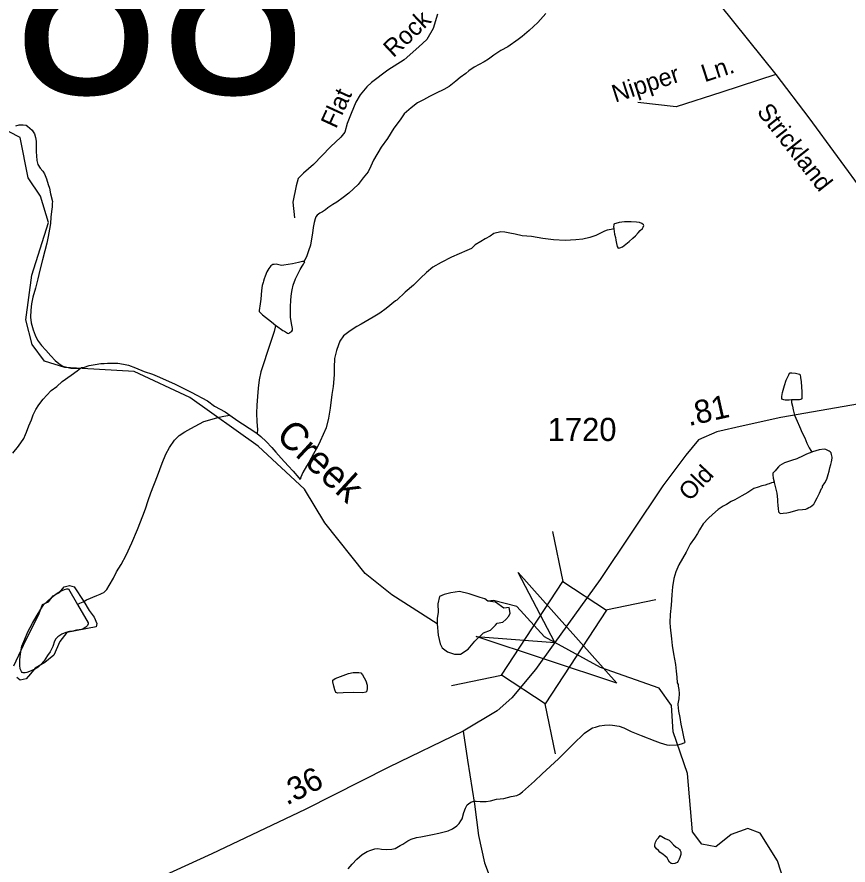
# Model space of a CAD drawing. Extents: x 2126262 to 2293712, y 749403 to 919119.
# Drawn here: x 2197330 to 2201819, y 798085 to 802665 of the extents above; entities that cross this region are included whole.
import ezdxf

# ---------------------------------------------------------------- set-up
doc = ezdxf.new("R2010")
doc.units = 0
for name, color, linetype in [('Exist Hydrographic Creek Single Shore', 7, 'Continuous'), ('Exist Hydrographic Creek Single Shore Label', 7, 'Continuous'), ('Exist Hydrographic Misc Water Feature', 7, 'Continuous'), ('Exist Hydrographic Pond Under 1500 Sq Ft', 7, 'Continuous'), ('Exist Road Non-System Type 51', 7, 'Continuous'), ('Exist Road Non-System Type 51 Label', 7, 'Continuous'), ('Exist Road Secondary Mileage Hundredths English Label', 7, 'Continuous'), ('Exist Road Secondary Structure Standard Bridge Attributed CELL', 7, 'Continuous'), ('Exist Road Secondary Structure Standard Bridge CELL', 7, 'Continuous'), ('Exist Road Secondary Structure Standard Bridge Number Label', 7, 'Continuous'), ('Exist Road Secondary Type 51 Attributed', 7, 'Continuous'), ('Exist Road Secondary Type 51 Label', 7, 'Continuous'), ('Exist Road Secondary Type 51 Number Label', 7, 'Continuous')]:
    doc.layers.add(name, color=color, linetype=linetype)

msp = doc.modelspace()

# ---------------------------------------------------------------- linework, layer by layer
at = {"layer": 'Exist Hydrographic Creek Single Shore'}
for points in [[(2199600.5, 799386.7), (2199354.4, 799544.4), (2199211.5, 799658.9), (2198993.5, 799932.4), (2198883.4, 800115), (2198632.4, 800346.6), (2198264.5, 800610), (2197963.5, 800750.7), (2197588.5, 800771.6), (2197479.4, 800806.6), (2197412.6, 800896.5), (2197378.5, 801028.5), (2197409.5, 801270.6), (2197499.5, 801554.1), (2197456.4, 801696.1), (2197389.6, 801795.9), (2197346.5, 802013.3), (2197287.5, 802044), (2197071.6, 801976.3), (2196846.4, 802033.4)], [(2201472.4, 798001.6), (2201438.5, 798107.3), (2201345.4, 798256.8), (2201278.4, 798281.2), (2201187.5, 798250.2), (2201104.5, 798183.1), (2201029.4, 798197.7), (2200979.4, 798264.4), (2200951.5, 798579.8), (2200875.5, 798804.5), (2200866.4, 798945.7), (2200799.4, 799039), (2200481.6, 799150.5), (2200235.9, 799286.7), (2200180.5, 799317.4), (2200029.4, 799481.3), (2199904.5, 799513.4), (2199874.1, 799508.9)]]:
    msp.add_lwpolyline(points, dxfattribs=at)
at = {"layer": 'Exist Hydrographic Misc Water Feature'}
for points in [[(2200186.5, 802682.7), (2200142.8, 802634.3), (2200097.3, 802592.1), (2200059.6, 802559.9), (2200037.4, 802543.7), (2199981.7, 802503.3), (2199943.9, 802483), (2199906.2, 802458.8), (2199876.3, 802436.6), (2199854.5, 802422.5), (2199800.4, 802394.1), (2199770.7, 802373.9), (2199754.7, 802359.8), (2199724.9, 802337.6), (2199701.1, 802317.5), (2199665.5, 802289.2), (2199635.5, 802273), (2199593.7, 802252.7), (2199557.8, 802234.4), (2199526, 802216.3), (2199494, 802200), (2199460.2, 802173.8), (2199422.5, 802141.6), (2199400.7, 802109.5), (2199365.1, 802063.2), (2199331.4, 802009), (2199297.8, 801960.7), (2199256.2, 801890.5), (2199242.4, 801858.5), (2199226.7, 801828.3), (2199201, 801796.1), (2199173.1, 801760), (2199123.5, 801713.7), (2199091.7, 801689.5), (2199057.9, 801665.2), (2199036, 801651.1), (2199009.9, 801632.9), (2198996.2, 801622.8), (2198980.2, 801612.7), (2198966.2, 801604.6), (2198952.5, 801594.5), (2198944.5, 801584.4), (2198940.4, 801574.4), (2198934.7, 801554.4), (2198930.8, 801528.4), (2198927.1, 801496.4), (2198919.3, 801456.3), (2198915.4, 801432.3), (2198905.7, 801402.2), (2198895.9, 801374.2), (2198886.1, 801354.2), (2198878.3, 801344.1)], [(2197323.8, 802077.1), (2197341.4, 802081.3), (2197363.6, 802081.4), (2197379.5, 802079.5), (2197387.7, 802075.6), (2197399.6, 802063.7), (2197411.7, 802053.7), (2197417.7, 802043.8), (2197424, 802033.8), (2197430, 802013.9), (2197434.3, 801993.9), (2197434.5, 801957.9), (2197434.5, 801935.9), (2197434.7, 801913.9), (2197437, 801890), (2197442.9, 801868), (2197455.2, 801848.1), (2197469.2, 801832.2), (2197479.2, 801818.3), (2197489.5, 801790.4), (2197497.7, 801760.4), (2197506.1, 801740.5), (2197512, 801708.6), (2197522.5, 801668.6), (2197520.4, 801656.6), (2197520.4, 801638.6), (2197516.7, 801614.6), (2197513, 801582.6), (2197511.2, 801548.6), (2197505.4, 801518.6), (2197497.7, 801478.6), (2197491.9, 801442.5), (2197480.2, 801402.4), (2197468.5, 801352.4), (2197453, 801296.3), (2197443.3, 801250.2), (2197429.8, 801200.2), (2197416, 801152.1), (2197408.3, 801116), (2197404.6, 801082), (2197402.7, 801044.1), (2197407, 801012.1), (2197417.3, 800974.1), (2197427.5, 800946.3), (2197441.5, 800918.3), (2197461.8, 800890.5), (2197486, 800864.7), (2197512.2, 800834.9), (2197536.2, 800809.1), (2197556.5, 800793.2), (2197578.4, 800779.3), (2197598.5, 800773.5), (2197620.5, 800767.6), (2197638.5, 800767.8), (2197672.4, 800767.4), (2197678.5, 800772)], [(2200554.2, 801519.6), (2200558.5, 801491.6), (2200562.8, 801473.6), (2200564.6, 801459.7), (2200568.9, 801441.7), (2200573, 801425.7), (2200576.9, 801415.8), (2200587, 801417.8), (2200600.9, 801424), (2200619, 801438), (2200636.8, 801452.2), (2200656.7, 801470.3), (2200670.4, 801482.4), (2200686.4, 801498.5), (2200696.5, 801510.6), (2200708.2, 801522.7), (2200712.3, 801528.7), (2200716.2, 801538.7), (2200714.3, 801542.6), (2200705.9, 801548.6), (2200692, 801554.5), (2200676, 801556.4), (2200647.9, 801558.2), (2200630, 801558.1), (2200612, 801558), (2200583.9, 801553.8), (2200564.2, 801549.7), (2200558.3, 801547.6), (2200554.2, 801545.6), (2200554.2, 801539.6), (2200552.3, 801533.6), (2200554.2, 801519.6)], [(2200554.2, 801519.6), (2200540.4, 801517.5), (2200518.5, 801513.3), (2200504.5, 801507.2), (2200482.4, 801497.1), (2200456.8, 801484.9), (2200424.8, 801472.7), (2200386.6, 801464.5), (2200348.7, 801460.2), (2200290.9, 801457.8), (2200228.9, 801461.3), (2200170.7, 801469), (2200108.8, 801478.5), (2200058.8, 801482.2), (2200020.8, 801491.9), (2199992.7, 801497.7), (2199964.6, 801501.5), (2199944.7, 801503.4), (2199906.8, 801495.1), (2199886.7, 801481), (2199859, 801466.8), (2199835, 801452.6), (2199805.3, 801434.5), (2199785.2, 801414.3), (2199759.4, 801404.1), (2199719.4, 801385.9), (2199677.8, 801367.6), (2199622, 801339.2), (2199576.1, 801312.9), (2199542.2, 801284.7), (2199510.4, 801254.4), (2199472.7, 801216.2), (2199427, 801178), (2199381.5, 801135.6), (2199375.5, 801131.6), (2199323.6, 801089.3), (2199290, 801065), (2199253.9, 801042.8), (2199190.2, 801006.4), (2199166.4, 800992.2), (2199130.7, 800969.9), (2199094.8, 800941.7), (2199074.9, 800913.5), (2199067.1, 800893.6), (2199055.4, 800863.5), (2199045.8, 800819.4), (2199044, 800771.4), (2199044.2, 800731.5), (2199038.6, 800669.4), (2199031, 800625.4), (2199021.4, 800551.3), (2199012, 800497.3), (2199000.3, 800445.3), (2198968.7, 800373.1), (2198952.9, 800342.9), (2198931.2, 800304.8), (2198907.4, 800258.7), (2198893.7, 800238.6), (2198874, 800204.4), (2198864.1, 800178.4), (2198860.2, 800166.4)], [(2198878.3, 801344.1), (2198872.3, 801344.1), (2198850.2, 801337.9), (2198818.2, 801331.7), (2198772.3, 801323.4), (2198758.3, 801323.2), (2198730.2, 801329.1), (2198720.2, 801327), (2198712.2, 801326.9), (2198702.1, 801320.9), (2198690.4, 801306.8), (2198680.4, 801288.7), (2198670.8, 801264.7), (2198664.8, 801250.7), (2198660.9, 801238.6), (2198659.1, 801230.6), (2198655, 801214.6), (2198651.3, 801186.6), (2198647.8, 801140.6), (2198643.7, 801114.6), (2198638, 801078.5), (2198638, 801074.5), (2198656.2, 801056.6), (2198704.4, 801019), (2198728.4, 800999.2)], [(2198728.4, 800999.2), (2198732.5, 800997.2), (2198766.7, 800971.4), (2198774.7, 800967.5), (2198790.7, 800957.6), (2198798.7, 800955.7), (2198804.7, 800959.7), (2198814.7, 800967.7), (2198818.8, 800973.8), (2198818.8, 800981.8), (2198812.4, 801009.8), (2198808.1, 801043.7), (2198807.7, 801097.7), (2198809.4, 801137.7), (2198813.3, 801171.7), (2198817.2, 801191.7), (2198822.9, 801215.7), (2198834.8, 801249.8), (2198850.4, 801281.9), (2198860.4, 801300), (2198870.3, 801318.1), (2198878.3, 801330.1), (2198882.2, 801336.1), (2198884.2, 801342.2), (2198878.3, 801344.1)], [(2198728.4, 800999.2), (2198724.7, 800989.1), (2198718.7, 800965.1), (2198697.2, 800901), (2198681.4, 800852.9), (2198664, 800796.8), (2198648.2, 800748.7), (2198638.8, 800704.6), (2198633, 800660.6), (2198629.1, 800614.6), (2198625.4, 800568.6), (2198624, 800524.6), (2198626.3, 800478.6), (2198628.5, 800436.7), (2198626.7, 800414.7)], [(2197307.8, 800309.6), (2197337.5, 800345.8), (2197367.2, 800388), (2197376.9, 800410), (2197381, 800422.1), (2197394.7, 800456.2), (2197408.5, 800488.2), (2197418.3, 800516.3), (2197432.2, 800544.4), (2197448, 800570.5), (2197471.8, 800600.7), (2197491.5, 800622.8), (2197515.5, 800646.9), (2197545.2, 800669.1), (2197575, 800695.3), (2197622.7, 800729.6), (2197654.7, 800753.9), (2197672.4, 800767.4), (2197678.5, 800772)], [(2197678.5, 800772), (2197694.5, 800774.1), (2197720.5, 800782.3), (2197752.1, 800788.5), (2197782.3, 800792.7), (2197800.3, 800792.9), (2197818.2, 800795), (2197842.1, 800795.1), (2197874.1, 800795.4), (2197906.1, 800789.5), (2197932.2, 800783.7), (2197970.5, 800770.1), (2198016.4, 800750.4), (2198062.8, 800734.7), (2198100.7, 800719), (2198185, 800681.5), (2198230.9, 800657.8), (2198271.3, 800638.1), (2198359.5, 800590.7), (2198397.6, 800563.1), (2198454, 800531.4), (2198480.1, 800513.6)], [(2201514.4, 800596.5), (2201500.5, 800594.4), (2201486.5, 800594.3), (2201480.4, 800594.3), (2201472.4, 800596.2), (2201462.1, 800600.2), (2201462.1, 800606.2), (2201462.1, 800614.2), (2201466, 800636.2), (2201475.7, 800674.2), (2201485.7, 800702.3), (2201493.5, 800720.3), (2201499.5, 800732.3), (2201503.6, 800740.4), (2201507.4, 800742.4), (2201515.2, 800742.5), (2201535.5, 800740.6), (2201549.5, 800736.7), (2201557.5, 800734.8), (2201561.4, 800732.8), (2201563.4, 800716.8), (2201565.7, 800694.9), (2201567.9, 800666.8), (2201570, 800640.9), (2201570.2, 800620.9), (2201570.2, 800606.9), (2201570.2, 800602.9), (2201564.2, 800598.8), (2201556.3, 800596.8), (2201550.3, 800596.8), (2201526.3, 800596.6), (2201514.4, 800596.5)], [(2201514.4, 800596.5), (2201514.4, 800582.5), (2201518.5, 800562.5), (2201522.6, 800542.6), (2201531, 800514.7), (2201545.2, 800480.8), (2201557.3, 800452.8), (2201571.4, 800419), (2201585.8, 800391.1), (2201596, 800363.1), (2201610.2, 800337.3), (2201618.2, 800323.4), (2201624.1, 800313.4)], [(2197657.2, 799492.3), (2197669.3, 799498.3), (2197687.1, 799506.5), (2197705.2, 799516.6), (2197760.9, 799541), (2197779, 799547.1), (2197790.7, 799553.2), (2197798.7, 799557.2), (2197814.7, 799573.3), (2197828.4, 799593.4), (2197852.2, 799633.6), (2197868, 799667.7), (2197893.6, 799707.8), (2197919.4, 799758), (2197951, 799824.2), (2197980.6, 799896.3), (2198009.9, 799970.6), (2198023.6, 800008.7), (2198039.2, 800052.7), (2198052.9, 800094.8), (2198088.4, 800187), (2198114, 800255.2), (2198133.5, 800303.3), (2198153.2, 800339.4), (2198180.9, 800379.6), (2198206.7, 800403.8), (2198236.7, 800424), (2198268.4, 800442.2), (2198340.2, 800480.7), (2198422, 800503.2), (2198447.9, 800509.4), (2198480.1, 800513.6)], [(2198480.1, 800513.6), (2198522.3, 800483.9), (2198548.1, 800468.1), (2198584.4, 800444.4), (2198620.5, 800420.6), (2198626.7, 800414.7)], [(2198626.7, 800414.7), (2198646.8, 800398.8), (2198676.9, 800371), (2198707.3, 800339.2), (2198729.2, 800313.4), (2198757.5, 800281.6), (2198795.6, 800239.8), (2198821.9, 800212.1), (2198852.2, 800176.3), (2198860.2, 800166.4)], [(2201624.1, 800313.4), (2201594.2, 800303.2), (2201576.6, 800295), (2201542.5, 800278.9), (2201514.6, 800268.7), (2201476.7, 800256.4), (2201450.6, 800242.2), (2201443.1, 800234.2), (2201433, 800222.1), (2201425, 800214), (2201417, 800204), (2201413.1, 800200), (2201413.1, 800192), (2201415.2, 800174), (2201419.5, 800154), (2201419.5, 800150)], [(2201419.5, 800150), (2201425.6, 800128.1), (2201434, 800092.2), (2201437.9, 800058.1), (2201438.1, 800048.1), (2201440.2, 800026.2), (2201442.4, 800010.2), (2201444.5, 799992.2), (2201452.7, 799982.3), (2201468.5, 799984.4), (2201488.4, 799986.5), (2201498.4, 799988.6), (2201506.4, 799990.7), (2201550.5, 800003), (2201572.5, 800005.1), (2201590.5, 800007.2), (2201598.5, 800009.3), (2201608.1, 800015.3), (2201616.1, 800019.4), (2201634.2, 800033.5), (2201640.1, 800043.6), (2201652, 800067.7), (2201665.7, 800093.7), (2201675.4, 800117.8), (2201681.5, 800123.8), (2201681.5, 800129.8), (2201693.4, 800147.9), (2201705.1, 800168), (2201712.9, 800194), (2201717, 800212), (2201720.7, 800230.1), (2201726.6, 800248.1), (2201730.5, 800262.1), (2201734.4, 800282.1), (2201734.4, 800288.1), (2201732.4, 800294.1), (2201730.1, 800302.1), (2201728.3, 800310.1), (2201722.1, 800316), (2201718.2, 800320), (2201710.2, 800324), (2201700.2, 800327.9), (2201690.2, 800329.8), (2201664.1, 800327.7), (2201628.2, 800315.4), (2201624.1, 800313.4)], [(2201419.5, 800150), (2201415.4, 800149.9), (2201405.5, 800147.9), (2201393.4, 800143.8), (2201385.4, 800141.8), (2201371.5, 800135.7), (2201353.7, 800131.6), (2201333.8, 800125.4), (2201309.8, 800117.3), (2201293.8, 800107.1), (2201278, 800097), (2201262, 800086.9), (2201246, 800078.8), (2201208.3, 800056.6), (2201188.2, 800048.4), (2201162.6, 800032.3), (2201144.5, 800022.1), (2201118.5, 800003.9), (2201086.7, 799977.7), (2201064.9, 799957.6), (2201037.3, 799927.5), (2201017.4, 799895.3), (2201005.5, 799875.3), (2200989.7, 799849.1), (2200965.9, 799817), (2200944.2, 799774.9), (2200924.5, 799740.8), (2200904.8, 799706.6), (2200889, 799668.5), (2200879.2, 799632.4), (2200871.4, 799586.5), (2200867.7, 799544.4), (2200864.2, 799488.4), (2200858.5, 799438.4), (2200857, 799394.4), (2200858.9, 799368.4), (2200865.4, 799306.5), (2200869.7, 799270.5), (2200875.9, 799224.6), (2200886.6, 799166.7), (2200890.7, 799130.7), (2200895, 799098.7), (2200897, 799068.7), (2200901.1, 799058.8)], [(2197657.2, 799492.3), (2197714, 799392.7), (2197714, 799386.7), (2197711.9, 799378.7), (2197702.3, 799368.6), (2197688.1, 799360.5), (2197678.3, 799356.5), (2197666.2, 799354.4), (2197652.3, 799352.3), (2197632.2, 799348.2), (2197614.1, 799346), (2197594.4, 799339.9), (2197572.5, 799331.8), (2197550.6, 799317.6), (2197540.7, 799305.5), (2197532.7, 799293.5), (2197522.9, 799265.4), (2197509.1, 799235.4), (2197495.2, 799215.3), (2197477.6, 799187.2), (2197459.7, 799167), (2197443.7, 799152.9), (2197425.7, 799142.8), (2197398, 799130.6), (2197384.1, 799124.5), (2197374, 799122.5), (2197364, 799122.4), (2197358, 799124.3), (2197353.9, 799130.3), (2197347.8, 799144.3), (2197345.7, 799162.2), (2197345.5, 799192.2), (2197349.2, 799224.3), (2197357, 799266.3), (2197372.8, 799304.4), (2197388.4, 799344.5), (2197414, 799390.7), (2197433.7, 799424.8), (2197459.5, 799466.9), (2197475.5, 799491.1), (2197515.3, 799527.3), (2197540.9, 799549.5), (2197556.9, 799557.6), (2197574.8, 799567.7), (2197586.6, 799571.8), (2197598.7, 799575.8), (2197608.8, 799575.9), (2197657.2, 799492.3)], [(2200901.1, 799058.8), (2200901.1, 799050.8), (2200905.2, 799032.8), (2200907.5, 799010.9), (2200905.6, 798982.9), (2200899.9, 798954.8), (2200899.9, 798950.8), (2200904.2, 798914.9), (2200910.5, 798880.9), (2200916.7, 798845), (2200922.6, 798813), (2200931, 798777.1), (2200937.2, 798747.2)], [(2199118.8, 798064.9), (2199140.5, 798089), (2199166.2, 798117.1), (2199194.1, 798141.3), (2199221.9, 798157.5), (2199242, 798165.6), (2199263.8, 798171.8), (2199279.8, 798173.9), (2199299.7, 798170.1), (2199327.7, 798168.2), (2199355.6, 798170.5), (2199373.7, 798174.5), (2199399.7, 798190.7), (2199413.7, 798196.9), (2199441.5, 798215), (2199459.4, 798225.2), (2199489.1, 798233.4), (2199511.3, 798237.5), (2199575.2, 798249.9), (2199609.3, 798256.2), (2199658.9, 798268.5), (2199682.9, 798280.7), (2199706.7, 798296.8), (2199718.8, 798308.9), (2199728.6, 798323), (2199734.4, 798335), (2199744.2, 798369.1), (2199752.2, 798391.1), (2199762, 798409.1), (2199770, 798415.2), (2199781.9, 798423.3), (2199797.9, 798429.4), (2199810, 798429.5), (2199832, 798427.7), (2199864, 798427.9), (2199887.7, 798432.1), (2199919.7, 798440.2), (2199959.7, 798444.6), (2199999.7, 798454.8), (2200029.4, 798461), (2200045.4, 798467.1), (2200061.4, 798479.2), (2200093.2, 798509.4), (2200125, 798537.6), (2200166.6, 798577.9), (2200256.2, 798658.5), (2200288, 798690.7), (2200323.7, 798726.9), (2200351.4, 798753.1), (2200377.2, 798779.3), (2200395.2, 798797.4), (2200419, 798813.6), (2200438.9, 798825.7), (2200454.9, 798829.8), (2200476.7, 798835.9), (2200504.7, 798840.1), (2200528.7, 798842.3), (2200546.8, 798840.4), (2200582.7, 798834.7), (2200608.9, 798824.9), (2200647.1, 798805.1), (2200701.2, 798783.5), (2200775.2, 798756), (2200805.4, 798744.3), (2200841.4, 798734.5), (2200857.4, 798732.6), (2200893.5, 798732.9), (2200907.5, 798734.9), (2200925.1, 798741.1), (2200937.2, 798747.2)], [(2200877.1, 798192.9), (2200891.3, 798181.1), (2200901.1, 798175.1), (2200909.1, 798169.2), (2200913.2, 798163.2), (2200915.5, 798155.2), (2200915.5, 798141.2), (2200911.4, 798125.2), (2200907.7, 798117.1), (2200901.7, 798105.1), (2200895.8, 798099.1), (2200883.7, 798093), (2200871.8, 798090.9), (2200863.8, 798092.9), (2200855.8, 798100.8), (2200847.8, 798112.7), (2200841.6, 798122.7), (2200831.4, 798132.6), (2200819.5, 798142.5), (2200809.5, 798148.5), (2200803.5, 798154.4), (2200795.5, 798162.4), (2200785.3, 798172.3), (2200775.2, 798184.3), (2200775.2, 798188.3), (2200775.2, 798194.2), (2200778.9, 798208.2), (2200786.9, 798222.3), (2200794.9, 798232.3), (2200804.7, 798244.4), (2200812.7, 798238.5), (2200831, 798228.6), (2200852.9, 798218.8), (2200863, 798210.8), (2200877.1, 798192.9)]]:
    msp.add_lwpolyline(points, dxfattribs=at)
at = {"layer": 'Exist Hydrographic Pond Under 1500 Sq Ft'}
for points in [[(2197312.3, 799159.5), (2197365, 799271.9), (2197449.6, 799443.1), (2197467.3, 799491.9), (2197499.8, 799506.6), (2197524.9, 799537.7), (2197559.2, 799556.2), (2197585.4, 799586.4), (2197613.5, 799593.8), (2197638.5, 799587.9), (2197690.9, 799508.6)], [(2199605.9, 799450.8), (2199600.4, 799416.9), (2199600.5, 799386.7), (2199605.5, 799325.2), (2199615.7, 799279.3), (2199626.9, 799256.9), (2199656.5, 799236.5), (2199693.1, 799223.2), (2199725.7, 799224.2), (2199767.5, 799250.7), (2199803.3, 799293.9), (2199850, 799338.4), (2199888.8, 799353.7), (2199914.2, 799379.2), (2199923.4, 799391.4), (2199954, 799396.5), (2199971.3, 799410.8), (2199986.6, 799428.1), (2199993.7, 799444.4), (2199989.6, 799476.1), (2199960.1, 799472), (2199915.3, 799503.6), (2199874.1, 799508.9), (2199857.2, 799522.9), (2199832.6, 799529.2), (2199772.6, 799548.4), (2199720.6, 799562.7), (2199673.8, 799554.6), (2199638.1, 799546.4), (2199611.6, 799534.2), (2199603.5, 799495.4), (2199605.9, 799450.8)], [(2197690.9, 799508.6), (2197719.7, 799459.4), (2197746.3, 799422.4), (2197761.1, 799388.5), (2197758.1, 799370.7), (2197599.8, 799340.8), (2197561.8, 799291), (2197529.3, 799217.1), (2197480.6, 799178.7), (2197428.6, 799148.2), (2197402.3, 799116.7), (2197380.2, 799090.1), (2197347.7, 799082.7), (2197328.5, 799097.5)], [(2199120.1, 799118.9), (2199145.5, 799123.9), (2199161, 799124.3), (2199177.2, 799124.7), (2199187.8, 799122.7), (2199197.1, 799112.1), (2199214.2, 799079.4), (2199221.5, 799056.5), (2199222.3, 799039.4), (2199220.3, 799024.3), (2199215.4, 799018.3), (2199199.2, 799015.4), (2199147.4, 799016.9), (2199091.5, 799013.8), (2199062.7, 799012.2), (2199052.9, 799016.6), (2199046.8, 799031.3), (2199041.2, 799049.7), (2199035.9, 799074.3), (2199036.3, 799082.9), (2199048, 799091.4), (2199120.1, 799118.9)]]:
    msp.add_lwpolyline(points, dxfattribs=at)
at = {"layer": 'Exist Road Non-System Type 51'}
for points in [[(2199601.7, 802679.2), (2199577.6, 802602.2), (2199544.6, 802542.9), (2199500.6, 802503.3), (2199421.5, 802432.9), (2199333.6, 802377.9), (2199245.7, 802309.8), (2199220.6, 802286.4), (2199183.3, 802244.7), (2199161.3, 802205.1), (2199134.9, 802143.5), (2199112.9, 802088.5), (2199101.9, 802042.3), (2199080, 802015.9), (2199022.8, 801963.2), (2198932.7, 801868.6), (2198877.8, 801820.2), (2198849.2, 801791.6), (2198838.2, 801752), (2198820.6, 801664.1), (2198829.4, 801580.5)], [(2201429.6, 802353.7), (2201137.6, 802258.3), (2200891.1, 802178.9), (2200684.6, 802202.7)]]:
    msp.add_lwpolyline(points, dxfattribs=at)
at = {"layer": 'Exist Road Secondary Structure Standard Bridge Attributed CELL'}
msp.add_lwpolyline([(2200038, 799664.4), (2200570.3, 799067.2), (2199810.7, 799318.2), (2200235.9, 799286.7)], close=True, dxfattribs=at)
at = {"layer": 'Exist Road Secondary Structure Standard Bridge CELL'}
for p, q in [((2200280.4, 799615), (2200224.4, 799885.2)), ((2200511.1, 799463.5), (2200781.3, 799519.5)), ((2199677.3, 799054.5), (2199947.5, 799110.5)), ((2200239.6, 798685.3), (2200183.5, 798955.5))]:
    msp.add_line(p, q, dxfattribs=at)
msp.add_lwpolyline([(2199947.5, 799110.5), (2200279.3, 799615.7), (2200515.3, 799460.8), (2200183.5, 798955.5)], close=True, dxfattribs=at)
at = {"layer": 'Exist Road Secondary Type 51 Attributed'}
for points in [[(2199430.7, 804690.9), (2199612.8, 804440.2), (2199783, 804166.5), (2199969.3, 803873.9), (2200072.6, 803749.6), (2200233.1, 803597.3), (2200410.3, 803447.9), (2200699.8, 803191.6), (2200839.4, 803058.9), (2200958, 802934.6), (2201127.5, 802730), (2201429.6, 802353.7), (2201608.2, 802119), (2201913.1, 801702.1), (2202053.4, 801494.7), (2202262.7, 801250.3), (2202400.8, 801137.2), (2202610.8, 800999.6), (2202834.1, 800903.3), (2203015.5, 800848.8), (2203231.8, 800795)], [(2203231.8, 800795), (2203117.4, 800785.3), (2202955.1, 800760.5), (2202540, 800684.4), (2202259.5, 800631.3), (2201882.1, 800576.1), (2201457.2, 800501.4), (2201253.4, 800456.7), (2201111.1, 800424.6), (2201012, 800381.3), (2200942.3, 800297.5), (2200818.8, 800132), (2200480.4, 799627.1), (2200235.9, 799286.7)], [(2200235.9, 799286.7), (2200130.8, 799140.4), (2200002.5, 798988.2), (2199924.3, 798917), (2199740.8, 798807.3)], [(2199740.8, 798807.3), (2199339.6, 798612.5), (2198886.1, 798384.9), (2198382.4, 798144.6), (2198173.1, 798049.7), (2198030.4, 797985.8)], [(2199740.8, 798807.3), (2199763.8, 798651.3), (2199801.5, 798412.5), (2199823.1, 798244.2), (2199855.2, 798096.1), (2199909, 797954.3)]]:
    msp.add_lwpolyline(points, dxfattribs=at)

# ---------------------------------------------------------------- texts
at = {"layer": 'Exist Hydrographic Creek Single Shore Label'}
msp.add_text('Creek', height=150, rotation=317.2989, dxfattribs=at).set_placement((2198722.2, 800394.8))
at = {"layer": 'Exist Road Non-System Type 51 Label'}
for s, rotation, p in [('Rock', 43.4634, (2199363.7, 802441)), ('Ln.', 18.0168, (2201045.1, 802311.5)), ('Nipper', 18.0168, (2200561.9, 802201.3)), ('Flat', 65.3238, (2199053.3, 802057.3))]:
    msp.add_text(s, height=95, rotation=rotation, dxfattribs=at).set_placement(p)
at = {"layer": 'Exist Road Secondary Mileage Hundredths English Label'}
for s, rotation, p in [('.81', 12.7176, (2200959.3, 800454.4)), ('.36', 26.6551, (2198787.3, 798405.2))]:
    msp.add_text(s, height=125, rotation=rotation, dxfattribs=at).set_placement(p)
at = {"layer": 'Exist Road Secondary Structure Standard Bridge Number Label'}
msp.add_text('88', height=1066.27, dxfattribs=at).set_placement((2197308.8, 802249.9))
at = {"layer": 'Exist Road Secondary Type 51 Label'}
for s, rotation, p in [('Strickland', 308.2064, (2201322.6, 802152)), ('Old', 46.5933, (2200964, 800044.9))]:
    msp.add_text(s, height=95, rotation=rotation, dxfattribs=at).set_placement(p)
at = {"layer": 'Exist Road Secondary Type 51 Number Label'}
msp.add_text('1720', height=125, dxfattribs=at).set_placement((2200196.8, 800374.5))

doc.saveas('drawing.dxf')
